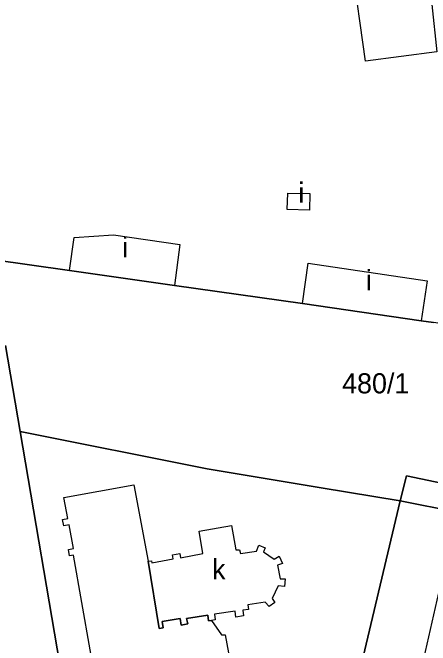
# Model space of a CAD drawing. Extents: x -304109 to -273954, y 21500 to 39796.
# Drawn here: x -293738.3 to -293676, y 31255.2 to 31349.5 of the extents above; entities that cross this region are included whole.
import ezdxf

# ---------------------------------------------------------------- set-up
doc = ezdxf.new("R2010")
doc.units = 0
for name, color, linetype in [('Budynki', 7, 'Continuous'), ('Budynki - opisy', 7, 'Continuous'), ('Działki', 7, 'Continuous'), ('Działki - numery', 7, 'Continuous')]:
    doc.layers.add(name, color=color, linetype=linetype)

msp = doc.modelspace()

# ---------------------------------------------------------------- linework, layer by layer
at = {"layer": 'Budynki'}
for points in [[(-293687.763, 31356.871), (-293687.105, 31356.953), (-293686.992, 31356.045), (-293681.925, 31356.675), (-293681.987, 31357.174), (-293676.57, 31357.847), (-293675.087, 31343.718), (-293685.69, 31342.29)], [(-293697.313, 31322.656), (-293694.007, 31322.582), (-293694.063, 31320.106), (-293697.369, 31320.18)], [(-293729.83, 31311.09), (-293729.142, 31316.019), (-293723.303, 31316.407), (-293713.398, 31314.995), (-293714.2, 31308.85)], [(-293694.247, 31312.197), (-293676.522, 31309.58), (-293677.41, 31303.59), (-293695.13, 31306.2)], [(-293708.68, 31258.966), (-293709.119, 31258.901), (-293709.241, 31259.724), (-293712.381, 31259.261), (-293712.219, 31258.427), (-293713.19, 31258.264), (-293713.352, 31259.23), (-293716.03, 31258.781), (-293715.874, 31257.852), (-293716.455, 31257.755), (-293718.132, 31267.764), (-293717.623, 31267.861), (-293717.561, 31267.538), (-293714.367, 31268.149), (-293714.477, 31268.728), (-293713.395, 31268.935), (-293713.269, 31268.276), (-293709.963, 31268.908), (-293710.518, 31272.276), (-293705.683, 31273.094), (-293705.029, 31269.497), (-293704.474, 31269.497), (-293704.343, 31268.941), (-293701.958, 31269.268), (-293701.598, 31270.183), (-293700.683, 31269.791), (-293700.912, 31269.202), (-293699.311, 31268.091), (-293698.592, 31268.516), (-293698.102, 31267.437), (-293698.854, 31267.175), (-293698.429, 31265.18), (-293697.677, 31265.18), (-293697.775, 31264.003), (-293698.723, 31264.101), (-293699.638, 31262.237), (-293699.213, 31261.616), (-293700.095, 31261.027), (-293700.683, 31261.681), (-293703.248, 31261.303), (-293703.144, 31260.596), (-293704.015, 31260.467), (-293703.891, 31259.62), (-293705.024, 31259.453), (-293705.154, 31260.341), (-293708.24, 31259.886), (-293708.116, 31259.049)]]:
    msp.add_lwpolyline(points, close=True, dxfattribs=at)
for points in [[(-293724.277, 31240.45), (-293729.252, 31268.666), (-293729.83, 31268.559), (-293730.01, 31269.537), (-293729.226, 31269.681), (-293729.87, 31273.182), (-293730.684, 31273.032), (-293730.864, 31274.01), (-293730.097, 31274.151), (-293730.671, 31277.259), (-293720.24, 31279.185), (-293718.132, 31267.764), (-293716.455, 31257.755), (-293715.874, 31257.852), (-293716.03, 31258.781), (-293713.352, 31259.23), (-293713.19, 31258.264), (-293712.219, 31258.427), (-293712.381, 31259.261), (-293709.241, 31259.724), (-293709.119, 31258.901), (-293708.68, 31258.966), (-293707.202, 31256.809), (-293706.611, 31256.809), (-293703.542, 31240.221)], [(-293676.993, 31253.239), (-293672.07, 31275.09), (-293662.86, 31273.41), (-293662.23, 31276.23), (-293661.36, 31276.23), (-293661.29, 31276.7), (-293659.01, 31276.56), (-293659.04, 31275.99), (-293657.2, 31276), (-293650.402, 31274.501), (-293635.42, 31270.73), (-293615.64, 31265.69), (-293617.38, 31258.43), (-293618.73, 31255.28), (-293618.5, 31255.12)]]:
    msp.add_lwpolyline(points, dxfattribs=at)
at = {"layer": 'Działki'}
for points in [[(-293671.22, 31359.46), (-293667.83, 31348.73), (-293670.94, 31348.79), (-293670.38, 31345.76), (-293669.77, 31345.81), (-293666.61, 31337.42), (-293664.16, 31331.5), (-293663.17, 31315.49), (-293661.65, 31303.37), (-293660.96, 31303.21), (-293660.75, 31301.29), (-293670.54, 31302.63), (-293675.57, 31303.35), (-293677.41, 31303.59), (-293695.13, 31306.2), (-293714.2, 31308.85), (-293729.83, 31311.09), (-293741.49, 31312.76)], [(-293741.49, 31312.76), (-293729.83, 31311.09), (-293714.2, 31308.85), (-293695.13, 31306.2), (-293677.41, 31303.59), (-293675.57, 31303.35)], [(-293739.4, 31299.93), (-293737.21, 31287.12), (-293730.88, 31250.05), (-293724.84, 31214.5), (-293720.92, 31191.35), (-293725.81, 31188.32), (-293737.18, 31185.04), (-293740.82, 31183.97)], [(-293661.29, 31276.7), (-293679.6, 31280.5), (-293680.56, 31276.79), (-293692.33, 31278.71), (-293709.33, 31281.55), (-293737.21, 31287.12), (-293739.4, 31299.93)], [(-293730.88, 31250.05), (-293737.21, 31287.12), (-293709.33, 31281.55), (-293692.33, 31278.71), (-293680.56, 31276.79), (-293686.5, 31251.65)], [(-293686.5, 31251.65), (-293680.56, 31276.79), (-293672.07, 31275.09), (-293662.86, 31273.41), (-293662.23, 31276.23), (-293661.36, 31276.23), (-293661.29, 31276.7), (-293659.01, 31276.56), (-293659.04, 31275.99), (-293657.2, 31276), (-293650.4, 31274.5), (-293635.42, 31270.73), (-293615.64, 31265.69), (-293617.38, 31258.43), (-293618.73, 31255.28), (-293618.5, 31255.12)]]:
    msp.add_lwpolyline(points, dxfattribs=at)
msp.add_lwpolyline([(-293661.29, 31276.7), (-293661.36, 31276.23), (-293662.23, 31276.23), (-293662.86, 31273.41), (-293672.07, 31275.09), (-293680.56, 31276.79), (-293679.6, 31280.5)], close=True, dxfattribs=at)

# ---------------------------------------------------------------- texts
at = {"layer": 'Budynki - opisy'}
for s, p in [('i', (-293695.725, 31321.215)), ('i', (-293722.003, 31313.056)), ('i', (-293685.643, 31308.169)), ('k', (-293708.585, 31265.082))]:
    msp.add_text(s, height=3, dxfattribs=at).set_placement(p)
at = {"layer": 'Działki - numery'}
msp.add_text('480/1', height=3, dxfattribs=at).set_placement((-293689.209, 31292.794))

doc.saveas('drawing.dxf')
